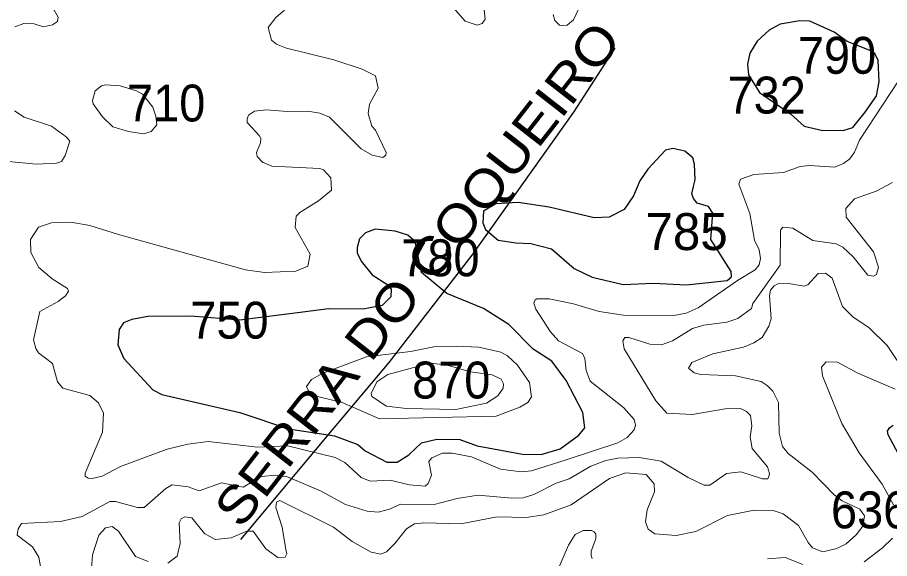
# Model space of a CAD drawing. Extents: x 499.9 to 555.3, y 9281.5 to 9336.8.
# Drawn here: x 542.724 to 546.505, y 9288.118 to 9290.465 of the extents above; entities that cross this region are included whole.
import ezdxf
from ezdxf.enums import TextEntityAlignment as Align

# ---------------------------------------------------------------- set-up
doc = ezdxf.new("R2010")
doc.units = 0
doc.header["$LTSCALE"] = 0.064
for name, color, linetype, lineweight in [('1', 7, 'Continuous', 25), ('2', 7, 'Continuous', 13), ('26', 7, 'Continuous', 25)]:
    doc.layers.add(name, color=color, linetype=linetype, lineweight=lineweight)
doc.layers.add('21', color=7, linetype='Continuous')
doc.layers.add('61', color=7, linetype='Continuous')

msp = doc.modelspace()

# ---------------------------------------------------------------- linework, layer by layer
at = {"layer": '1'}
for points in [[(546.3085, 9289.9754), (546.3449, 9289.9875), (546.3994, 9290.0537), (546.4474, 9290.1244), (546.4597, 9290.1853), (546.4559, 9290.2781), (546.4411, 9290.3086), (546.4234, 9290.3198), (546.3208, 9290.3599), (546.2644, 9290.4), (546.1585, 9290.4491), (546.1164, 9290.4494), (546.0298, 9290.4356), (545.9828, 9290.4094), (545.9314, 9290.3611), (545.8985, 9290.31), (545.8889, 9290.262), (545.8937, 9290.2161), (545.9403, 9290.139), (546.075, 9290.0467), (546.1341, 9289.9929), (546.2151, 9289.9737)], [(545.4809, 9289.313), (545.6252, 9289.3058), (545.8008, 9289.3237), (545.8198, 9289.3401), (545.8185, 9289.3634), (545.7299, 9289.5011), (545.7388, 9289.6153), (545.72, 9289.6444), (545.6708, 9289.6596), (545.655, 9289.6798), (545.648, 9289.7), (545.655, 9289.7316), (545.6627, 9289.7603), (545.6594, 9289.8278), (545.6513, 9289.8556), (545.6174, 9289.8844), (545.5658, 9289.8969), (545.5329, 9289.8884), (545.4564, 9289.8062), (545.4225, 9289.7554), (545.3942, 9289.6916), (545.3544, 9289.6322), (545.2888, 9289.5982), (545.2243, 9289.595), (545.0286, 9289.6423), (544.8941, 9289.6615), (544.7978, 9289.6567), (544.7447, 9289.6239), (544.7415, 9289.5733), (544.7538, 9289.5446), (544.8074, 9289.4992), (544.8845, 9289.4866), (544.949, 9289.4847), (545.0398, 9289.4612), (545.1369, 9289.3764), (545.2157, 9289.3385), (545.3503, 9289.3067)], [(544.8543, 9289.1333), (544.7444, 9289.2023), (544.586, 9289.2683), (544.4755, 9289.358), (544.4484, 9289.4937), (544.4171, 9289.5209), (544.362, 9289.5381), (544.2751, 9289.5469), (544.2332, 9289.5303), (544.2074, 9289.5048), (544.1973, 9289.4664), (544.1971, 9289.4434), (544.2142, 9289.4076), (544.2623, 9289.3481), (544.3292, 9289.3047), (544.3447, 9289.2861), (544.3431, 9289.2534), (544.305, 9289.2156), (544.2224, 9289.1991), (544.0728, 9289.2016), (543.9615, 9289.1871), (543.6878, 9289.1519), (543.4765, 9289.1695), (543.289, 9289.1679), (543.22, 9289.1551), (543.1846, 9289.141), (543.1658, 9289.1116), (543.1596, 9289.0449), (543.1853, 9288.9862), (543.3106, 9288.85), (543.3504, 9288.8292), (543.6888, 9288.7518), (543.8987, 9288.681), (544.0991, 9288.6506), (544.1994, 9288.613), (544.2321, 9288.5857), (544.3252, 9288.5365), (544.3703, 9288.5364), (544.4214, 9288.5682), (544.4765, 9288.6201), (544.5418, 9288.6357), (544.6425, 9288.6341), (544.7178, 9288.6073), (544.9139, 9288.5703), (544.9944, 9288.5698), (545.0762, 9288.5943), (545.1579, 9288.653), (545.1831, 9288.6847), (545.1756, 9288.7512), (545.1027, 9288.89), (545.0403, 9288.9739), (544.9601, 9289.0261)]]:
    msp.add_lwpolyline(points, close=True, dxfattribs=at)
msp.add_lwpolyline([(546.7105, 9288.2575), (546.499, 9288.6545), (546.4964, 9288.6711), (546.5038, 9288.6845), (546.5208, 9288.6971)], dxfattribs=at)
at = {"layer": '2'}
for points in [[(544.7461, 9290.5138), (544.7524, 9290.4571), (544.739, 9290.438), (544.7167, 9290.4307), (544.6645, 9290.4484), (544.5706, 9290.5567)], [(542.7137, 9290.4238), (542.7526, 9290.4381), (542.7964, 9290.4365), (542.8378, 9290.4242), (542.8768, 9290.4318), (542.898, 9290.4464), (542.9011, 9290.4662), (542.8837, 9290.4968), (542.8385, 9290.5175), (542.6916, 9290.5193)], [(543.882, 9290.4954), (543.8437, 9290.4637), (543.8105, 9290.4215), (543.8253, 9290.3663), (543.8469, 9290.3492), (543.89, 9290.3312), (544.0959, 9290.2805), (544.2193, 9290.2409), (544.2763, 9290.212), (544.2881, 9290.1586), (544.2498, 9290.0881), (544.245, 9290.0476), (544.2606, 9289.9933), (544.2768, 9289.9761), (544.3223, 9289.8788), (544.3208, 9289.867), (544.3077, 9289.8575), (544.2618, 9289.8676)], [(545.1583, 9290.5026), (545.134, 9290.4538), (545.1076, 9290.431), (545.0888, 9290.4291), (545.0738, 9290.431), (545.0536, 9290.4506), (545.047, 9290.4772)], [(545.3517, 9289.173), (545.5697, 9289.1716), (545.623, 9289.1826), (545.6755, 9289.2049), (545.8452, 9289.3238), (545.9218, 9289.3702), (545.9397, 9289.3923), (545.9455, 9289.4198), (545.9395, 9289.4563), (545.9192, 9289.4992), (545.8997, 9289.6146), (545.851, 9289.7418), (545.859, 9289.7631), (545.9158, 9289.7841), (546.0447, 9289.7919), (546.1172, 9289.8176), (546.1578, 9289.8222), (546.2675, 9289.8159), (546.3056, 9289.8313), (546.3332, 9289.8516), (546.3533, 9289.8802), (546.3749, 9289.933), (546.579, 9290.2452)], [(542.6539, 9289.843), (542.8073, 9289.8288), (542.8943, 9289.8334), (542.9151, 9289.8396), (542.9314, 9289.8654), (542.9513, 9289.9285), (542.9358, 9289.9469), (542.8723, 9289.9935), (542.7535, 9290.0318), (542.7109, 9290.059)], [(543.8939, 9290.0563), (543.8037, 9290.0641), (543.7519, 9290.058), (543.7257, 9290.0405), (543.7204, 9290.0249), (543.72, 9290.0088), (543.7576, 9289.9686), (543.7721, 9289.9523), (543.7791, 9289.9401), (543.7776, 9289.9212), (543.761, 9289.8792), (543.764, 9289.8623), (543.7872, 9289.8364), (543.8264, 9289.819), (544.0352, 9289.8094), (544.051, 9289.8041), (544.0823, 9289.7689), (544.0855, 9289.7154), (544.0299, 9289.6691), (543.9488, 9289.6186), (543.933, 9289.6025), (543.9287, 9289.5531), (543.9928, 9289.4376), (543.9829, 9289.386), (543.9312, 9289.3644), (543.7959, 9289.3592), (543.7124, 9289.3705), (543.1618, 9289.5234), (543.0383, 9289.5629), (542.9556, 9289.5772), (542.8721, 9289.5738), (542.8162, 9289.5551), (542.7808, 9289.5024), (542.7822, 9289.4459), (542.8168, 9289.3803), (542.8754, 9289.331), (542.9414, 9289.2899), (542.9457, 9289.277), (542.9325, 9289.2569), (542.9013, 9289.2329), (542.8218, 9289.1894), (542.7938, 9289.0665), (542.8037, 9289.0288), (542.8158, 9289.0107), (542.8757, 9288.9642), (542.8985, 9288.885), (542.9217, 9288.8569), (543.0375, 9288.8246), (543.0758, 9288.7931), (543.0971, 9288.748), (543.0927, 9288.667), (543.0184, 9288.4888), (543.0183, 9288.4758), (543.0302, 9288.4663), (543.0487, 9288.465), (543.0917, 9288.4757), (543.1705, 9288.5178), (543.3734, 9288.5923), (543.4625, 9288.6145), (543.5516, 9288.6254), (543.7646, 9288.6019), (543.8946, 9288.6078), (544.1022, 9288.5566), (544.1435, 9288.5342), (544.214, 9288.4702), (544.2536, 9288.454), (544.3402, 9288.4582), (544.423, 9288.4377), (544.4914, 9288.4329), (544.5044, 9288.4433), (544.5195, 9288.4799), (544.5079, 9288.5385), (544.521, 9288.5557), (544.5663, 9288.5759), (544.6084, 9288.5759), (544.6928, 9288.5587), (544.8185, 9288.506), (544.9076, 9288.495), (544.9523, 9288.4986), (545.107, 9288.5479), (545.3264, 9288.6203), (545.3678, 9288.6433), (545.3981, 9288.6759), (545.4034, 9288.6973), (545.3975, 9288.7215), (545.3509, 9288.7735), (545.2066, 9288.8876), (545.1901, 9288.9335), (545.1837, 9288.9859), (545.1733, 9289.0076), (545.07, 9289.0628), (545.0355, 9289.1009), (544.9708, 9289.2001), (544.9624, 9289.2261), (544.9684, 9289.2396)], [(544.2618, 9289.8676), (544.2144, 9289.8946), (544.0772, 9290.0328), (544.0353, 9290.0496), (543.983, 9290.0578), (543.8939, 9290.0563)], [(546.5176, 9289.7483), (546.4473, 9289.7108), (546.3528, 9289.6777), (546.3155, 9289.6368), (546.317, 9289.599), (546.435, 9289.4476), (546.4567, 9289.3815), (546.4483, 9289.3504), (546.4345, 9289.3422), (546.4105, 9289.3471), (546.3472, 9289.426), (546.3016, 9289.4688), (546.2731, 9289.4834), (546.1715, 9289.4979), (546.0853, 9289.5512), (546.0425, 9289.5547), (546.0321, 9289.542), (546.0302, 9289.3911), (545.9117, 9289.2242), (545.9056, 9289.2028), (545.8465, 9289.159), (545.7989, 9289.143), (545.6995, 9289.13), (545.6511, 9289.1154), (545.5632, 9289.062), (545.5156, 9289.0444), (545.4652, 9289.0477), (545.3749, 9289.0774), (545.3575, 9289.0769), (545.3488, 9289.062), (545.354, 9289.027), (545.4915, 9288.8015), (545.5398, 9288.7486), (545.6493, 9288.7433), (545.7925, 9288.7671), (545.8586, 9288.7687), (545.8844, 9288.7565), (545.9019, 9288.7392), (545.9078, 9288.6939), (545.9001, 9288.6461), (545.9094, 9288.5961), (545.9758, 9288.5162), (545.9841, 9288.4877), (545.9821, 9288.4734), (545.9766, 9288.4646), (545.9541, 9288.4633), (545.8594, 9288.4946), (545.7972, 9288.487), (545.725, 9288.4364), (545.7017, 9288.4361), (545.6311, 9288.4702), (545.5148, 9288.541), (545.4193, 9288.557)], [(546.5375, 9288.9771), (546.494, 9289.0417), (546.4156, 9289.1188), (546.3451, 9289.1671), (546.3013, 9289.2116), (546.256, 9289.3334), (546.2269, 9289.3551), (546.1956, 9289.3544), (546.1504, 9289.3056), (546.1351, 9289.2989), (546.0662, 9289.3111), (546.0197, 9289.3091), (546.0044, 9289.3011), (545.9888, 9289.2821), (545.9845, 9289.2579), (545.9911, 9289.1572), (545.9821, 9289.1255), (545.9518, 9289.0771), (545.9158, 9289.0537), (545.871, 9289.035), (545.7383, 9289.0059), (545.6481, 9288.9687), (545.6333, 9288.9439), (545.6575, 9288.9237), (545.686, 9288.9169), (545.8363, 9288.9103), (545.9482, 9288.8857), (545.9747, 9288.8688), (545.9986, 9288.8435), (546.0239, 9288.795), (546.0257, 9288.6614), (546.0401, 9288.6048), (546.0646, 9288.574), (546.1693, 9288.4929), (546.2645, 9288.3947), (546.2999, 9288.3688), (546.3755, 9288.3322), (546.3962, 9288.3029), (546.3891, 9288.2588), (546.3604, 9288.2212), (546.3162, 9288.1827), (546.2762, 9288.1623), (546.2148, 9288.1477), (546.1701, 9288.1649), (546.1521, 9288.1879), (546.1094, 9288.2615), (546.0438, 9288.3129)], [(544.9684, 9289.2396), (544.9763, 9289.2441), (545.0297, 9289.2443), (545.1341, 9289.2228), (545.2462, 9289.19), (545.3517, 9289.173)], [(546.5216, 9288.3519), (546.4732, 9288.4414), (546.3731, 9288.5763), (546.2979, 9288.7035), (546.2135, 9288.9111), (546.2092, 9288.9484), (546.2297, 9288.9711), (546.2794, 9288.9704), (546.3669, 9288.9221), (546.5288, 9288.8526)], [(545.4193, 9288.557), (545.3273, 9288.5541), (545.2754, 9288.544), (545.2092, 9288.5191), (545.1152, 9288.4634), (545.059, 9288.4452)], [(545.5798, 9288.2181), (545.4867, 9288.226), (545.458, 9288.2464), (545.4465, 9288.2778), (545.4542, 9288.3298), (545.4858, 9288.4082), (545.4842, 9288.4423), (545.4499, 9288.4833), (545.3613, 9288.49), (545.2904, 9288.4653), (545.1248, 9288.3518), (545.0065, 9288.3074), (544.9299, 9288.2961), (544.8043, 9288.2991), (544.6458, 9288.269), (544.4859, 9288.2736), (544.4448, 9288.2687), (544.4103, 9288.2465), (544.3609, 9288.1831), (544.3241, 9288.1478), (544.2988, 9288.1372), (544.2583, 9288.1463), (544.1754, 9288.1921), (544.0944, 9288.255), (543.862, 9288.3703), (543.8471, 9288.363), (543.8437, 9288.3396), (543.8723, 9288.2546), (543.888, 9288.1574), (543.8919, 9288.1389), (543.8852, 9288.124), (543.8533, 9288.1234), (543.8016, 9288.1602), (543.7463, 9288.2367), (543.7181, 9288.2365), (543.651, 9288.2082), (543.5812, 9288.2007), (543.5345, 9288.2266), (543.4806, 9288.2956), (543.4497, 9288.299), (543.4333, 9288.291), (543.4254, 9288.2727), (543.4297, 9288.1839), (543.4171, 9288.1281), (543.3756, 9288.0989)], [(545.059, 9288.4452), (544.9634, 9288.3961), (544.9172, 9288.3822), (544.8679, 9288.3804), (544.7219, 9288.3928), (544.6307, 9288.379), (544.5304, 9288.3533), (544.3849, 9288.3547), (544.337, 9288.3327), (544.2875, 9288.32), (544.2408, 9288.3233), (544.1469, 9288.3531), (544.041, 9288.4106), (543.8954, 9288.4723), (543.8433, 9288.4804), (543.7801, 9288.4741), (543.7028, 9288.4285), (543.6082, 9288.4469), (543.5127, 9288.4126), (543.4641, 9288.4298), (543.3949, 9288.4374), (543.368, 9288.422), (543.2737, 9288.3392), (543.2445, 9288.3392), (543.1498, 9288.3659), (543.125, 9288.3659), (543.0047, 9288.3004), (542.9103, 9288.2785), (542.7422, 9288.27), (542.7279, 9288.2475), (542.7237, 9288.2198), (542.7891, 9288.169), (542.8166, 9288.1248), (542.8254, 9288.0757)], [(546.0438, 9288.3129), (546, 9288.3263), (545.9174, 9288.3277), (545.8029, 9288.3048), (545.6644, 9288.2362), (545.5798, 9288.2181)], [(543.2913, 9288.1056), (543.2363, 9288.1271), (543.1628, 9288.2366), (543.1353, 9288.2573), (543.1054, 9288.2511), (543.0772, 9288.2202), (543.0496, 9288.1345), (543.0448, 9288.0738)], [(545.0631, 9288.0595), (545.113, 9288.1766), (545.1412, 9288.2227), (545.176, 9288.2403), (545.2123, 9288.2401), (545.2236, 9288.2344), (545.2313, 9288.2234), (545.2312, 9288.2032), (545.2116, 9288.1505), (545.2112, 9288.1322), (545.2156, 9288.1179)], [(546.3949, 9288.1035), (546.4735, 9288.1644), (546.5174, 9288.2074)], [(545.9757, 9288.1173), (546.0527, 9288.1223), (546.1284, 9288.0926)]]:
    msp.add_lwpolyline(points, dxfattribs=at)
for points in [[(543.0931, 9290.0331), (543.1384, 9289.9899), (543.2051, 9289.9706), (543.2707, 9289.9598), (543.3035, 9289.9707), (543.328, 9289.9991), (543.3247, 9290.0359), (543.3105, 9290.0757), (543.2661, 9290.1315), (543.2397, 9290.1462), (543.1698, 9290.1677), (543.1061, 9290.1722), (543.0893, 9290.1675), (543.0614, 9290.1458), (543.0499, 9290.1048), (543.0531, 9290.0898)], [(544.7998, 9288.7356), (544.9021, 9288.7746), (544.9373, 9288.7953), (544.9524, 9288.82), (544.9446, 9288.8814), (544.8914, 9288.9574), (544.8479, 9288.9977), (544.819, 9289.0127), (544.7241, 9289.0342), (544.6267, 9289.0393), (544.5288, 9289.0362), (544.4275, 9289.0168), (544.2377, 9288.9928), (544.0482, 9288.9217), (543.9992, 9288.894), (543.9778, 9288.8643), (543.9942, 9288.8283), (544.1326, 9288.7945), (544.2932, 9288.7241)], [(544.3234, 9288.7793), (544.4108, 9288.7687), (544.6247, 9288.7648), (544.7578, 9288.7918), (544.8071, 9288.8235), (544.8302, 9288.8567), (544.8306, 9288.8754), (544.8215, 9288.8962), (544.7819, 9288.9156), (544.6875, 9288.9285), (544.5813, 9288.9582), (544.5114, 9288.9657), (544.3294, 9288.9158), (544.2826, 9288.8844), (544.258, 9288.8347), (544.2604, 9288.8209)]]:
    msp.add_lwpolyline(points, close=True, dxfattribs=at)
at = {"layer": '26'}
msp.add_lwpolyline([(545.3141, 9290.3308), (545.1346, 9290.0538), (544.6937, 9289.4334), (544.3347, 9288.969), (544.0889, 9288.6764), (543.6909, 9288.2003)], dxfattribs=at)

# ---------------------------------------------------------------- texts
at = {"layer": '21', "width": 0.95}
for s, p in [('790', (546.1072, 9290.2203)), ('732', (545.8026, 9290.0479)), ('710', (543.1996, 9290.0134)), ('780', (544.3882, 9289.3423)), ('870', (544.435, 9288.8124)), ('636', (546.2509, 9288.2493))]:
    msp.add_text(s, height=0.16, dxfattribs=at).set_placement(p)
at = {"layer": '21'}
msp.add_text('785', height=0.16, dxfattribs=at).set_placement((545.4464, 9289.456))
at = {"layer": '26', "width": 1.15}
msp.add_text('SERRA DO COQUEIRO', height=0.16, rotation=52.028, dxfattribs=at).set_placement((544.5212, 9289.3033), align=Align.CENTER)
at = {"layer": '61', "width": 0.95}
msp.add_text('750', height=0.16, dxfattribs=at).set_placement((543.6435, 9289.0719), align=Align.CENTER)

doc.saveas('drawing.dxf')
